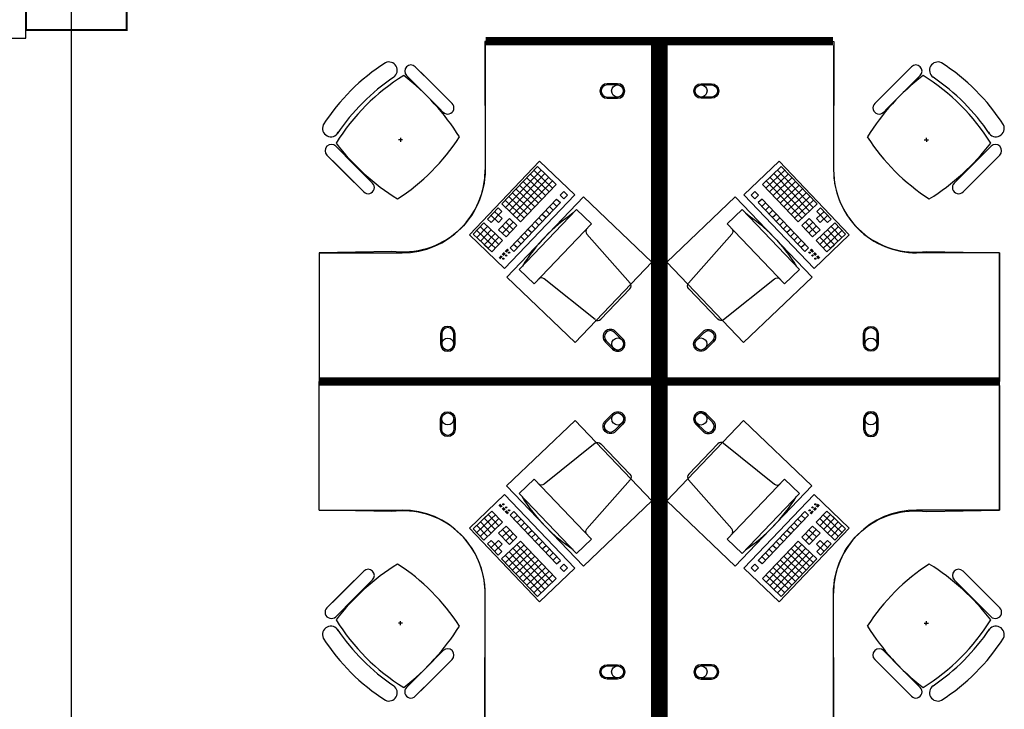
# Model space of a CAD drawing. Header units: millimetres. Extents: x -312551 to 250764, y -35891 to 59426.
# Tile 303 of 316: x 141333 to 146077, y 46361 to 49684. Entities that reach past the tile are written whole.
import ezdxf

# ---------------------------------------------------------------- set-up
doc = ezdxf.new("R2010")
doc.units = ezdxf.units.MM
doc.header["$LTSCALE"] = 2.5
for name, color, linetype in [('FO-00 - FURN$0$FURNITURE', 22, 'Continuous'), ('FO-00 - FURN$0$SP-01$0$FIT-OUT$0$FURNITURE', 22, 'Continuous'), ('NF-AS BUILT', 7, 'Continuous'), ('NF-GRIDS', 252, 'Continuous')]:
    doc.layers.add(name, color=color, linetype=linetype)

# ---------------------------------------------------------------- blocks, each defined once
blk = doc.blocks.new('FO-00 - FURN$0$SP-01$0$FIT-OUT$0$PC')
at = {"layer": 'FO-00 - FURN$0$SP-01$0$FIT-OUT$0$FURNITURE', "linetype": 'Continuous'}
for p, q in [((241.8, -93.1), (98, -236.8)), ((268.8, -92), (509.4, -294.6)), ((96.9, -263.9), (299.5, -504.5))]:
    blk.add_line(p, q, dxfattribs=at)
blk.add_lwpolyline([(276, -553.9), (346.7, -624.6), (629.5, -341.8), (558.8, -271)], close=True, dxfattribs=at)
for centre, radius, start, end in [((255.9, -107.2), 20, 49.8991, 135), ((112.2, -251), 20, 135, 220.1009), ((522.3, -279.3), 20, 229.8991, 315), ((-109.9, 114.8), 864, 303.1779, 326.8221), ((284.2, -517.4), 20, 315, 40.1009)]:
    blk.add_arc(centre, radius, start, end, dxfattribs=at)

msp = doc.modelspace()

# ---------------------------------------------------------------- linework, layer by layer
at = {"layer": 'FO-00 - FURN$0$FURNITURE'}
for p, q in [((143575.6, 49560.5, 0), (143575.6, 48960.5, 0)), ((145254.7, 49560.5, 0), (145254.7, 48960.5, 0)), ((143239.2, 49457.3, 0), (143327.8, 49368.7, 0)), ((145630, 49457.3, 0), (145541.4, 49368.7, 0)), ((143135.2, 49406.9, 0), (143135.3, 49406.8, 0)), ((143196.8, 49414.8, 0), (143285.4, 49326.2, 0)), ((143406.7, 49289.8, 0), (143265.2, 49431.2, 0)), ((145462.6, 49289.8, 0), (145604, 49431.2, 0)), ((145672.5, 49414.8, 0), (145583.9, 49326.2, 0)), ((145734, 49406.9, 0), (145734, 49406.8, 0)), ((143364.2, 49247.4, 0), (143222.8, 49388.8, 0)), ((143416.4, 49280.1, 0), (143327.8, 49368.7, 0)), ((145452.8, 49280.1, 0), (145541.4, 49368.7, 0)), ((145505, 49247.4, 0), (145646.4, 49388.8, 0)), ((143374, 49237.6, 0), (143285.4, 49326.2, 0)), ((145495.3, 49237.6, 0), (145583.9, 49326.2, 0)), ((143168.3, 49114.9, 0), (143167.3, 49094.9, 0)), ((145701, 49114.9, 0), (145702, 49094.9, 0)), ((142855.8, 49073.9, 0), (142944.4, 48985.3, 0)), ((143177.8, 49105.4, 0), (143157.8, 49104.4, 0)), ((145691.5, 49105.4, 0), (145711.5, 49104.4, 0)), ((146013.4, 49073.9, 0), (145924.8, 48985.3, 0)), ((142813.4, 49031.5, 0), (142902, 48942.9, 0)), ((146055.8, 49031.5, 0), (145967.2, 48942.9, 0)), ((142980.9, 48864, 0), (142839.5, 49005.4, 0)), ((143033, 48896.7, 0), (142944.4, 48985.3, 0)), ((143499.7, 48647.2, 0), (143838, 49001.7, 0)), ((143828, 48976.8, 0), (143655.4, 48795.9, 0)), ((143828, 48976.8, 0), (143918.4, 48890.5, 0)), ((143828, 48976.8, 0), (143918.4, 48890.5, 0)), ((143828, 48976.8, 0), (143918.4, 48890.5, 0)), ((143838, 49001.7, 0), (144008, 48839.5, 0)), ((143838, 49001.7, 0), (144008, 48839.5, 0)), ((143838, 49001.7, 0), (144008, 48839.5, 0)), ((144992.2, 49001.7, 0), (144822.2, 48839.5, 0)), ((144992.2, 49001.7, 0), (144822.2, 48839.5, 0)), ((144992.2, 49001.7, 0), (144822.2, 48839.5, 0)), ((145002.3, 48976.8, 0), (144911.8, 48890.5, 0)), ((145002.3, 48976.8, 0), (144911.8, 48890.5, 0)), ((145002.3, 48976.8, 0), (144911.8, 48890.5, 0)), ((145330.5, 48647.2, 0), (144992.2, 49001.7, 0)), ((145002.3, 48976.8, 0), (145174.9, 48795.9, 0)), ((145836.2, 48896.7, 0), (145924.8, 48985.3, 0)), ((145888.4, 48864, 0), (146029.8, 49005.4, 0)), ((142990.6, 48854.3, 0), (142902, 48942.9, 0)), ((143846.1, 48959.5, 0), (143673.5, 48778.6, 0)), ((143864.1, 48942.2, 0), (143691.5, 48761.4, 0)), ((143882.2, 48925, 0), (143709.6, 48744.1, 0)), ((143776.2, 48922.5, 0), (143866.6, 48836.2, 0)), ((143793.4, 48940.6, 0), (143883.9, 48854.3, 0)), ((143810.7, 48958.7, 0), (143901.1, 48872.4, 0)), ((145019.5, 48958.7, 0), (144929.1, 48872.4, 0)), ((145036.8, 48940.6, 0), (144946.4, 48854.3, 0)), ((144948, 48925, 0), (145120.6, 48744.1, 0)), ((145054, 48922.5, 0), (144963.6, 48836.2, 0)), ((144966.1, 48942.2, 0), (145138.7, 48761.4, 0)), ((144984.2, 48959.5, 0), (145156.8, 48778.6, 0)), ((145878.6, 48854.3, 0), (145967.2, 48942.9, 0)), ((143900.3, 48907.7, 0), (143727.7, 48726.9, 0)), ((143741.7, 48886.3, 0), (143832.1, 48800, 0)), ((143918.4, 48890.5, 0), (143745.8, 48709.6, 0)), ((143758.9, 48904.4, 0), (143849.4, 48818.1, 0)), ((144911.8, 48890.5, 0), (145084.4, 48709.6, 0)), ((144929.9, 48907.7, 0), (145102.5, 48726.9, 0)), ((145071.3, 48904.4, 0), (144980.9, 48818.1, 0)), ((145088.6, 48886.3, 0), (144998.1, 48800, 0)), ((144008, 48839.5, 0), (143669.7, 48485, 0)), ((143689.9, 48832.1, 0), (143780.3, 48745.8, 0)), ((143707.2, 48850.1, 0), (143797.6, 48763.9, 0)), ((143724.4, 48868.2, 0), (143814.8, 48781.9, 0)), ((143954.6, 48855.9, 0), (143937.3, 48837.9, 0)), ((143937.3, 48837.9, 0), (143955.4, 48820.6, 0)), ((143954.6, 48855.9, 0), (143972.7, 48838.7, 0)), ((143954.6, 48855.9, 0), (143972.7, 48838.7, 0)), ((143954.6, 48855.9, 0), (143972.7, 48838.7, 0)), ((143972.7, 48838.7, 0), (143955.4, 48820.6, 0)), ((144822.2, 48839.5, 0), (145160.5, 48485, 0)), ((144875.7, 48855.9, 0), (144857.6, 48838.7, 0)), ((144875.7, 48855.9, 0), (144857.6, 48838.7, 0)), ((144875.7, 48855.9, 0), (144857.6, 48838.7, 0)), ((144857.6, 48838.7, 0), (144874.8, 48820.6, 0)), ((144892.9, 48837.9, 0), (144874.8, 48820.6, 0)), ((144875.7, 48855.9, 0), (144892.9, 48837.9, 0)), ((145105.8, 48868.2, 0), (145015.4, 48781.9, 0)), ((145123.1, 48850.1, 0), (145032.6, 48763.9, 0)), ((145140.3, 48832.1, 0), (145049.9, 48745.8, 0)), ((143638.1, 48777.8, 0), (143586.3, 48723.5, 0)), ((143638.1, 48777.8, 0), (143656.2, 48760.5, 0)), ((143655.4, 48795.9, 0), (143745.8, 48709.6, 0)), ((143672.6, 48814, 0), (143763.1, 48727.7, 0)), ((143920.1, 48819.8, 0), (143695.7, 48584.6, 0)), ((143938.1, 48802.5, 0), (143713.8, 48567.4, 0)), ((143885.5, 48783.6, 0), (143903.6, 48766.3, 0)), ((143902.8, 48801.7, 0), (143920.9, 48784.4, 0)), ((143920.1, 48819.8, 0), (143938.1, 48802.5, 0)), ((144910.2, 48819.8, 0), (144892.1, 48802.5, 0)), ((144892.1, 48802.5, 0), (145116.5, 48567.4, 0)), ((144927.4, 48801.7, 0), (144909.4, 48784.4, 0)), ((144910.2, 48819.8, 0), (145134.6, 48584.6, 0)), ((144944.7, 48783.6, 0), (144926.6, 48766.3, 0)), ((145157.6, 48814, 0), (145067.2, 48727.7, 0)), ((145174.9, 48795.9, 0), (145084.4, 48709.6, 0)), ((145192.1, 48777.8, 0), (145174, 48760.5, 0)), ((145192.1, 48777.8, 0), (145243.9, 48723.5, 0)), ((143603.6, 48741.6, 0), (143639.8, 48707.1, 0)), ((143656.2, 48760.5, 0), (143604.4, 48706.3, 0)), ((143620.9, 48759.7, 0), (143657, 48725.2, 0)), ((143833.8, 48729.3, 0), (143851.8, 48712.1, 0)), ((143851, 48747.4, 0), (143869.1, 48730.2, 0)), ((143868.3, 48765.5, 0), (143886.4, 48748.2, 0)), ((144962, 48765.5, 0), (144943.9, 48748.2, 0)), ((144979.2, 48747.4, 0), (144961.1, 48730.2, 0)), ((144996.5, 48729.3, 0), (144978.4, 48712.1, 0)), ((145209.4, 48759.7, 0), (145173.2, 48725.2, 0)), ((145174, 48760.5, 0), (145225.8, 48706.3, 0)), ((145226.6, 48741.6, 0), (145190.5, 48707.1, 0)), ((143569.1, 48705.5, 0), (143517.3, 48651.2, 0)), ((143587.2, 48688.2, 0), (143535.4, 48633.9, 0)), ((143551.8, 48687.4, 0), (143624.2, 48618.3, 0)), ((143569.1, 48705.5, 0), (143659.5, 48619.2, 0)), ((143586.3, 48723.5, 0), (143604.4, 48706.3, 0)), ((143657, 48725.2, 0), (143639.8, 48707.1, 0)), ((143692.4, 48726, 0), (143640.6, 48671.8, 0)), ((143657.9, 48689.9, 0), (143694, 48655.3, 0)), ((143710.5, 48708.8, 0), (143658.7, 48654.5, 0)), ((143675.1, 48707.9, 0), (143711.3, 48673.4, 0)), ((143728.5, 48691.5, 0), (143676.8, 48637.2, 0)), ((143692.4, 48726, 0), (143728.5, 48691.5, 0)), ((143799.2, 48693.2, 0), (143817.3, 48675.9, 0)), ((143816.5, 48711.2, 0), (143834.6, 48694, 0)), ((145013.7, 48711.2, 0), (144995.7, 48694, 0)), ((145031, 48693.2, 0), (145012.9, 48675.9, 0)), ((145137.9, 48726, 0), (145101.7, 48691.5, 0)), ((145101.7, 48691.5, 0), (145153.5, 48637.2, 0)), ((145155.1, 48707.9, 0), (145118.9, 48673.4, 0)), ((145119.8, 48708.8, 0), (145171.6, 48654.5, 0)), ((145172.4, 48689.9, 0), (145136.2, 48655.3, 0)), ((145137.9, 48726, 0), (145189.6, 48671.8, 0)), ((145261.2, 48705.5, 0), (145170.7, 48619.2, 0)), ((145173.2, 48725.2, 0), (145190.5, 48707.1, 0)), ((145278.4, 48687.4, 0), (145206.1, 48618.3, 0)), ((145243.9, 48723.5, 0), (145225.8, 48706.3, 0)), ((145243.1, 48688.2, 0), (145294.8, 48633.9, 0)), ((145261.2, 48705.5, 0), (145312.9, 48651.2, 0)), ((143669.7, 48485, 0), (143499.7, 48647.2, 0)), ((143517.3, 48651.2, 0), (143589.6, 48582.2, 0)), ((143534.6, 48669.3, 0), (143606.9, 48600.2, 0)), ((143605.3, 48670.9, 0), (143553.5, 48616.7, 0)), ((143623.3, 48653.7, 0), (143571.6, 48599.4, 0)), ((143623.3, 48653.7, 0), (143571.6, 48599.4, 0)), ((143641.4, 48636.4, 0), (143589.6, 48582.2, 0)), ((143641.4, 48636.4, 0), (143589.6, 48582.2, 0)), ((143606.1, 48635.6, 0), (143642.3, 48601.1, 0)), ((143640.6, 48671.8, 0), (143676.8, 48637.2, 0)), ((143747.5, 48638.9, 0), (143765.5, 48621.6, 0)), ((143764.7, 48657, 0), (143782.8, 48639.7, 0)), ((143782, 48675.1, 0), (143800.1, 48657.8, 0)), ((145048.3, 48675.1, 0), (145030.2, 48657.8, 0)), ((145065.5, 48657, 0), (145047.4, 48639.7, 0)), ((145082.8, 48638.9, 0), (145064.7, 48621.6, 0)), ((145189.6, 48671.8, 0), (145153.5, 48637.2, 0)), ((145160.5, 48485, 0), (145330.5, 48647.2, 0)), ((145224.2, 48635.6, 0), (145188, 48601.1, 0)), ((145188.8, 48636.4, 0), (145240.6, 48582.2, 0)), ((145188.8, 48636.4, 0), (145240.6, 48582.2, 0)), ((145206.9, 48653.7, 0), (145258.7, 48599.4, 0)), ((145206.9, 48653.7, 0), (145258.7, 48599.4, 0)), ((145295.7, 48669.3, 0), (145223.3, 48600.2, 0)), ((145225, 48670.9, 0), (145276.8, 48616.7, 0)), ((145312.9, 48651.2, 0), (145240.6, 48582.2, 0)), ((143571.6, 48599.4, 0), (143607.7, 48564.9, 0)), ((143588.8, 48617.5, 0), (143625, 48583, 0)), ((143659.5, 48619.2, 0), (143607.7, 48564.9, 0)), ((143712.9, 48602.7, 0), (143731, 48585.5, 0)), ((143730.2, 48620.8, 0), (143748.3, 48603.6, 0)), ((145100, 48620.8, 0), (145081.9, 48603.6, 0)), ((145117.3, 48602.7, 0), (145099.2, 48585.5, 0)), ((145170.7, 48619.2, 0), (145222.5, 48564.9, 0)), ((145241.4, 48617.5, 0), (145205.2, 48583, 0)), ((145258.7, 48599.4, 0), (145222.5, 48564.9, 0)), ((142775.6, 48560.5, 0), (143175.6, 48560.5, 0)), ((143653.5, 48546.6, 0), (143643, 48535.6, 0)), ((143654.9, 48545.2, 0), (143644.4, 48534.2, 0)), ((143656.4, 48543.8, 0), (143645.9, 48532.9, 0)), ((143657.8, 48542.4, 0), (143647.3, 48531.5, 0)), ((143668, 48561.9, 0), (143658.5, 48551.8, 0)), ((143669.5, 48560.5, 0), (143659.9, 48550.4, 0)), ((143670.9, 48559.1, 0), (143661.3, 48549, 0)), ((143672.4, 48557.7, 0), (143662.8, 48547.7, 0)), ((143684, 48578.9, 0), (143673, 48567.4, 0)), ((143685.5, 48577.6, 0), (143674.5, 48566, 0)), ((143686.9, 48576.2, 0), (143675.9, 48564.7, 0)), ((143688.4, 48574.8, 0), (143677.4, 48563.3, 0)), ((143695.7, 48584.6, 0), (143713.8, 48567.4, 0)), ((145134.6, 48584.6, 0), (145116.5, 48567.4, 0)), ((145141.9, 48574.8, 0), (145152.9, 48563.3, 0)), ((145143.3, 48576.2, 0), (145154.3, 48564.7, 0)), ((145144.7, 48577.6, 0), (145155.8, 48566, 0)), ((145146.2, 48578.9, 0), (145157.2, 48567.4, 0)), ((145157.8, 48557.7, 0), (145167.4, 48547.7, 0)), ((145159.3, 48559.1, 0), (145168.9, 48549, 0)), ((145160.7, 48560.5, 0), (145170.3, 48550.4, 0)), ((145162.2, 48561.9, 0), (145171.8, 48551.8, 0)), ((145172.4, 48542.4, 0), (145182.9, 48531.5, 0)), ((145173.9, 48543.8, 0), (145184.3, 48532.9, 0)), ((145175.3, 48545.2, 0), (145185.8, 48534.2, 0)), ((145176.8, 48546.6, 0), (145187.2, 48535.6, 0)), ((146054.7, 48560.5, 0), (145654.7, 48560.5, 0)), ((146054.7, 47960.5, 0), (146054.7, 48560.5, 0)), ((146054.6, 47920.5, 0), (146054.6, 47320.5, 0)), ((143669.7, 47395.9, 0), (143499.7, 47233.7, 0)), ((144008, 47041.4, 0), (143669.7, 47395.9, 0)), ((144822.2, 47041.4, 0), (145160.5, 47395.9, 0)), ((145160.5, 47395.9, 0), (145330.5, 47233.7, 0)), ((142775.6, 47320.5, 0), (143175.6, 47320.5, 0)), ((143571.5, 47281.5, 0), (143607.7, 47316, 0)), ((143659.5, 47261.8, 0), (143607.7, 47316, 0)), ((143653.4, 47334.4, 0), (143643, 47345.3, 0)), ((143654.9, 47335.7, 0), (143644.4, 47346.7, 0)), ((143656.3, 47337.1, 0), (143645.9, 47348.1, 0)), ((143657.8, 47338.5, 0), (143647.3, 47349.5, 0)), ((143668, 47319.1, 0), (143658.4, 47329.1, 0)), ((143669.5, 47320.5, 0), (143659.9, 47330.5, 0)), ((143670.9, 47321.8, 0), (143661.3, 47331.9, 0)), ((143672.4, 47323.2, 0), (143662.8, 47333.3, 0)), ((143684, 47302, 0), (143673, 47313.5, 0)), ((143685.5, 47303.4, 0), (143674.5, 47314.9, 0)), ((143686.9, 47304.7, 0), (143675.9, 47316.3, 0)), ((143688.4, 47306.1, 0), (143677.3, 47317.7, 0)), ((143695.7, 47296.3, 0), (143713.7, 47313.6, 0)), ((143938.1, 47078.4, 0), (143713.7, 47313.6, 0)), ((144892.1, 47078.4, 0), (145116.4, 47313.6, 0)), ((145134.5, 47296.3, 0), (145116.4, 47313.6, 0)), ((145141.8, 47306.1, 0), (145152.8, 47317.7, 0)), ((145143.3, 47304.7, 0), (145154.3, 47316.3, 0)), ((145144.7, 47303.4, 0), (145155.7, 47314.9, 0)), ((145146.2, 47302, 0), (145157.2, 47313.5, 0)), ((145157.8, 47323.2, 0), (145167.4, 47333.3, 0)), ((145159.3, 47321.8, 0), (145168.9, 47331.9, 0)), ((145160.7, 47320.5, 0), (145170.3, 47330.5, 0)), ((145162.2, 47319.1, 0), (145171.8, 47329.1, 0)), ((145170.7, 47261.8, 0), (145222.5, 47316, 0)), ((145172.4, 47338.5, 0), (145182.9, 47349.5, 0)), ((145173.9, 47337.1, 0), (145184.3, 47348.1, 0)), ((145175.3, 47335.7, 0), (145185.8, 47346.7, 0)), ((145176.8, 47334.4, 0), (145187.2, 47345.3, 0)), ((145258.6, 47281.5, 0), (145222.5, 47316, 0)), ((146054.6, 47320.5, 0), (145654.6, 47320.5, 0)), ((143517.3, 47229.7, 0), (143589.6, 47298.8, 0)), ((143534.5, 47211.7, 0), (143606.9, 47280.7, 0)), ((143551.8, 47193.6, 0), (143624.1, 47262.6, 0)), ((143605.2, 47210, 0), (143553.4, 47264.3, 0)), ((143569.1, 47175.5, 0), (143659.5, 47261.8, 0)), ((143623.3, 47227.3, 0), (143571.5, 47281.5, 0)), ((143623.3, 47227.3, 0), (143571.5, 47281.5, 0)), ((143588.8, 47263.4, 0), (143625, 47297.9, 0)), ((143641.4, 47244.5, 0), (143589.6, 47298.8, 0)), ((143641.4, 47244.5, 0), (143589.6, 47298.8, 0)), ((143606.1, 47245.3, 0), (143642.2, 47279.9, 0)), ((143920, 47061.2, 0), (143695.7, 47296.3, 0)), ((143712.9, 47278.2, 0), (143731, 47295.5, 0)), ((143730.2, 47260.1, 0), (143748.3, 47277.4, 0)), ((143747.4, 47242, 0), (143765.5, 47259.3, 0)), ((144910.2, 47061.2, 0), (145134.5, 47296.3, 0)), ((145082.7, 47242, 0), (145064.7, 47259.3, 0)), ((145100, 47260.1, 0), (145081.9, 47277.4, 0)), ((145117.3, 47278.2, 0), (145099.2, 47295.5, 0)), ((145261.1, 47175.5, 0), (145170.7, 47261.8, 0)), ((145224.1, 47245.3, 0), (145188, 47279.9, 0)), ((145188.8, 47244.5, 0), (145240.6, 47298.8, 0)), ((145188.8, 47244.5, 0), (145240.6, 47298.8, 0)), ((145241.4, 47263.4, 0), (145205.2, 47297.9, 0)), ((145278.4, 47193.6, 0), (145206, 47262.6, 0)), ((145206.9, 47227.3, 0), (145258.6, 47281.5, 0)), ((145206.9, 47227.3, 0), (145258.6, 47281.5, 0)), ((145295.6, 47211.7, 0), (145223.3, 47280.7, 0)), ((145225, 47210, 0), (145276.7, 47264.3, 0)), ((145312.9, 47229.7, 0), (145240.6, 47298.8, 0)), ((143499.7, 47233.7, 0), (143838, 46879.2, 0)), ((143569.1, 47175.5, 0), (143517.3, 47229.7, 0)), ((143587.1, 47192.7, 0), (143535.4, 47247, 0)), ((143640.6, 47209.2, 0), (143676.7, 47243.7, 0)), ((143657.8, 47191.1, 0), (143694, 47225.6, 0)), ((143710.4, 47172.2, 0), (143658.7, 47226.4, 0)), ((143728.5, 47189.4, 0), (143676.7, 47243.7, 0)), ((143764.7, 47223.9, 0), (143782.8, 47241.2, 0)), ((143782, 47205.9, 0), (143800, 47223.1, 0)), ((145330.5, 47233.7, 0), (144992.2, 46879.2, 0)), ((145048.2, 47205.9, 0), (145030.1, 47223.1, 0)), ((145065.5, 47223.9, 0), (145047.4, 47241.2, 0)), ((145101.7, 47189.4, 0), (145153.4, 47243.7, 0)), ((145119.7, 47172.2, 0), (145171.5, 47226.4, 0)), ((145172.4, 47191.1, 0), (145136.2, 47225.6, 0)), ((145189.6, 47209.2, 0), (145153.4, 47243.7, 0)), ((145243, 47192.7, 0), (145294.8, 47247, 0)), ((145261.1, 47175.5, 0), (145312.9, 47229.7, 0)), ((143586.3, 47157.4, 0), (143604.4, 47174.7, 0)), ((143603.6, 47139.3, 0), (143639.7, 47173.8, 0)), ((143656.2, 47120.4, 0), (143604.4, 47174.7, 0)), ((143657, 47155.7, 0), (143639.7, 47173.8, 0)), ((143692.3, 47154.9, 0), (143640.6, 47209.2, 0)), ((143655.3, 47085, 0), (143745.8, 47171.3, 0)), ((143675.1, 47173, 0), (143711.3, 47207.5, 0)), ((143692.3, 47154.9, 0), (143728.5, 47189.4, 0)), ((143918.4, 46990.5, 0), (143745.8, 47171.3, 0)), ((143799.2, 47187.8, 0), (143817.3, 47205, 0)), ((143816.5, 47169.7, 0), (143834.6, 47186.9, 0)), ((143833.7, 47151.6, 0), (143851.8, 47168.9, 0)), ((144911.8, 46990.5, 0), (145084.4, 47171.3, 0)), ((144996.4, 47151.6, 0), (144978.4, 47168.9, 0)), ((145013.7, 47169.7, 0), (144995.6, 47186.9, 0)), ((145031, 47187.8, 0), (145012.9, 47205, 0)), ((145174.8, 47085, 0), (145084.4, 47171.3, 0)), ((145137.8, 47154.9, 0), (145101.7, 47189.4, 0)), ((145155.1, 47173, 0), (145118.9, 47207.5, 0)), ((145137.8, 47154.9, 0), (145189.6, 47209.2, 0)), ((145173.2, 47155.7, 0), (145190.4, 47173.8, 0)), ((145174, 47120.4, 0), (145225.8, 47174.7, 0)), ((145226.6, 47139.3, 0), (145190.4, 47173.8, 0)), ((145243.9, 47157.4, 0), (145225.8, 47174.7, 0)), ((143638.1, 47103.1, 0), (143586.3, 47157.4, 0)), ((143620.8, 47121.2, 0), (143657, 47155.7, 0)), ((143638.1, 47103.1, 0), (143656.2, 47120.4, 0)), ((143672.6, 47067, 0), (143763, 47153.3, 0)), ((143689.9, 47048.9, 0), (143780.3, 47135.2, 0)), ((143864.1, 46938.7, 0), (143691.5, 47119.6, 0)), ((143707.1, 47030.8, 0), (143797.6, 47117.1, 0)), ((143882.2, 46956, 0), (143709.6, 47136.8, 0)), ((143900.3, 46973.2, 0), (143727.7, 47154.1, 0)), ((143851, 47133.5, 0), (143869.1, 47150.8, 0)), ((143868.2, 47115.4, 0), (143886.3, 47132.7, 0)), ((144929.9, 46973.2, 0), (145102.5, 47154.1, 0)), ((144961.9, 47115.4, 0), (144943.8, 47132.7, 0)), ((144948, 46956, 0), (145120.6, 47136.8, 0)), ((144979.2, 47133.5, 0), (144961.1, 47150.8, 0)), ((144966.1, 46938.7, 0), (145138.7, 47119.6, 0)), ((145123.1, 47030.8, 0), (145032.6, 47117.1, 0)), ((145140.3, 47048.9, 0), (145049.9, 47135.2, 0)), ((145157.6, 47067, 0), (145067.1, 47153.3, 0)), ((145209.4, 47121.2, 0), (145173.2, 47155.7, 0)), ((145192.1, 47103.1, 0), (145174, 47120.4, 0)), ((145192.1, 47103.1, 0), (145243.9, 47157.4, 0)), ((143827.9, 46904.2, 0), (143655.3, 47085, 0)), ((143846, 46921.4, 0), (143673.4, 47102.3, 0)), ((143724.4, 47012.7, 0), (143814.8, 47099, 0)), ((143741.6, 46994.6, 0), (143832.1, 47080.9, 0)), ((143885.5, 47097.3, 0), (143903.6, 47114.6, 0)), ((143902.8, 47079.3, 0), (143920.9, 47096.5, 0)), ((143920, 47061.2, 0), (143938.1, 47078.4, 0)), ((144910.2, 47061.2, 0), (144892.1, 47078.4, 0)), ((144927.4, 47079.3, 0), (144909.3, 47096.5, 0)), ((144944.7, 47097.3, 0), (144926.6, 47114.6, 0)), ((144984.2, 46921.4, 0), (145156.7, 47102.3, 0)), ((145088.5, 46994.6, 0), (144998.1, 47080.9, 0)), ((145002.2, 46904.2, 0), (145174.8, 47085, 0)), ((145105.8, 47012.7, 0), (145015.4, 47099, 0)), ((142990.6, 47026.7, 0), (142902, 46938.1, 0)), ((143758.9, 46976.5, 0), (143849.3, 47062.8, 0)), ((143776.2, 46958.4, 0), (143866.6, 47044.7, 0)), ((143793.4, 46940.4, 0), (143883.9, 47026.7, 0)), ((143838, 46879.2, 0), (144008, 47041.4, 0)), ((143838, 46879.2, 0), (144008, 47041.4, 0)), ((143838, 46879.2, 0), (144008, 47041.4, 0)), ((143937.3, 47043.1, 0), (143955.4, 47060.3, 0)), ((143954.5, 47025, 0), (143937.3, 47043.1, 0)), ((143954.5, 47025, 0), (143972.6, 47042.3, 0)), ((143954.5, 47025, 0), (143972.6, 47042.3, 0)), ((143954.5, 47025, 0), (143972.6, 47042.3, 0)), ((143972.6, 47042.3, 0), (143955.4, 47060.3, 0)), ((144992.2, 46879.2, 0), (144822.2, 47041.4, 0)), ((144992.2, 46879.2, 0), (144822.2, 47041.4, 0)), ((144992.2, 46879.2, 0), (144822.2, 47041.4, 0)), ((144857.5, 47042.3, 0), (144874.8, 47060.3, 0)), ((144875.6, 47025, 0), (144857.5, 47042.3, 0)), ((144875.6, 47025, 0), (144857.5, 47042.3, 0)), ((144875.6, 47025, 0), (144857.5, 47042.3, 0)), ((144892.9, 47043.1, 0), (144874.8, 47060.3, 0)), ((144875.6, 47025, 0), (144892.9, 47043.1, 0)), ((145036.8, 46940.4, 0), (144946.3, 47026.7, 0)), ((145054, 46958.4, 0), (144963.6, 47044.7, 0)), ((145071.3, 46976.5, 0), (144980.8, 47062.8, 0)), ((145878.6, 47026.7, 0), (145967.2, 46938.1, 0)), ((142980.9, 47016.9, 0), (142839.5, 46875.5, 0)), ((143033, 46984.2, 0), (142944.4, 46895.6, 0)), ((143810.7, 46922.3, 0), (143901.1, 47008.6, 0)), ((143827.9, 46904.2, 0), (143918.4, 46990.5, 0)), ((143827.9, 46904.2, 0), (143918.4, 46990.5, 0)), ((143827.9, 46904.2, 0), (143918.4, 46990.5, 0)), ((145002.2, 46904.2, 0), (144911.8, 46990.5, 0)), ((145002.2, 46904.2, 0), (144911.8, 46990.5, 0)), ((145002.2, 46904.2, 0), (144911.8, 46990.5, 0)), ((145019.5, 46922.3, 0), (144929.1, 47008.6, 0)), ((145836.2, 46984.2, 0), (145924.8, 46895.6, 0)), ((145888.4, 47016.9, 0), (146029.8, 46875.5, 0)), ((142813.4, 46849.5, 0), (142902, 46938.1, 0)), ((146055.8, 46849.5, 0), (145967.2, 46938.1, 0)), ((142855.8, 46807, 0), (142944.4, 46895.6, 0)), ((143575.5, 46320.5, 0), (143575.6, 46920.5, 0)), ((145254.6, 46320.5, 0), (145254.6, 46920.5, 0)), ((146013.4, 46807, 0), (145924.8, 46895.6, 0)), ((143168.3, 46766, 0), (143167.3, 46786, 0)), ((145701, 46766, 0), (145702, 46786, 0)), ((143177.8, 46775.5, 0), (143157.8, 46776.5, 0)), ((145691.5, 46775.5, 0), (145711.5, 46776.5, 0)), ((143374, 46643.3, 0), (143285.4, 46554.7, 0)), ((145495.3, 46643.3, 0), (145583.9, 46554.7, 0)), ((143364.2, 46633.6, 0), (143222.8, 46492.1, 0)), ((143416.4, 46600.9, 0), (143327.8, 46512.3, 0)), ((145452.8, 46600.9, 0), (145541.4, 46512.3, 0)), ((145505, 46633.6, 0), (145646.4, 46492.1, 0)), ((143196.8, 46466.1, 0), (143285.4, 46554.7, 0)), ((143406.7, 46591.1, 0), (143265.2, 46449.7, 0)), ((145462.6, 46591.1, 0), (145604, 46449.7, 0)), ((145672.5, 46466.1, 0), (145583.9, 46554.7, 0)), ((143239.2, 46423.7, 0), (143327.8, 46512.3, 0)), ((145630, 46423.7, 0), (145541.4, 46512.3, 0)), ((143135.2, 46474, 0), (143135.3, 46474.2, 0)), ((145734, 46474, 0), (145734, 46474.2, 0))]:
    msp.add_line(p, q, dxfattribs=at)
at = {"layer": 'FO-00 - FURN$0$FURNITURE', "const_width": 40, "elevation": 0}
for points in [[(142775.6, 47940.5), (144395.6, 47940.5), (144395.6, 49580.4), (143577.8, 49580.4)], [(146054.7, 47940.5), (144434.7, 47940.5), (144434.7, 49580.4), (145252.4, 49580.4)], [(142775.6, 47940.5), (144395.6, 47940.5), (144395.5, 46300.6), (143577.8, 46300.6)], [(146054.6, 47940.5), (144434.6, 47940.5), (144434.6, 46300.6), (145252.4, 46300.6)]]:
    msp.add_lwpolyline(points, dxfattribs=at)
at = {"layer": 'FO-00 - FURN$0$FURNITURE', "elevation": 0}
for points in [[(143574.4, 49579.5), (143575.6, 48960.5, -0.455459), (143125.6, 48567.4), (142775.6, 48560.5), (142775.6, 47940.5), (144395.6, 47940.5), (144395.6, 49580.4)], [(145255.9, 49579.5), (145254.7, 48960.5, 0.455459), (145704.6, 48567.4), (146054.7, 48560.5), (146054.7, 47940.5), (144434.7, 47940.5), (144434.7, 49580.4)], [(144163.9, 49375.5, 1), (144163.9, 49305.5), (144213.9, 49305.5, 1), (144213.9, 49375.5)], [(144163.9, 49369.5, 1), (144163.9, 49311.5), (144213.9, 49311.5, 1), (144213.9, 49369.5)], [(144666.4, 49375.5, -1), (144666.4, 49305.5), (144616.4, 49305.5, -1), (144616.4, 49375.5)], [(144666.4, 49369.5, -1), (144666.4, 49311.5), (144616.4, 49311.5, -1), (144616.4, 49369.5)], [(143430.6, 48171, 1), (143360.6, 48171), (143360.6, 48121, 1), (143430.6, 48121)], [(145399.7, 48171, -1), (145469.7, 48171), (145469.7, 48121, -1), (145399.7, 48121)], [(143424.6, 48171, 1), (143366.6, 48171), (143366.6, 48121, 1), (143424.6, 48121)], [(144204, 48181.3, 1), (144154.5, 48131.8), (144189.9, 48096.5, 1), (144239.4, 48146)], [(144199.8, 48177.1, 1), (144158.8, 48136.1), (144194.1, 48100.7, 1), (144235.2, 48141.7)], [(144626.2, 48181.3, -1), (144675.7, 48131.8), (144640.3, 48096.5, -1), (144590.8, 48146)], [(144630.4, 48177.1, -1), (144671.4, 48136.1), (144636.1, 48100.7, -1), (144595.1, 48141.7)], [(145405.7, 48171, -1), (145463.7, 48171), (145463.7, 48121, -1), (145405.7, 48121)], [(143574.3, 46301.4), (143575.6, 46920.5, 0.455459), (143125.6, 47313.5), (142775.6, 47320.5), (142775.6, 47940.5), (144395.6, 47940.5), (144395.5, 46300.6)], [(145255.9, 46301.4), (145254.6, 46920.5, -0.455459), (145704.6, 47313.5), (146054.6, 47320.5), (146054.6, 47940.5), (144434.6, 47940.5), (144434.6, 46300.6)], [(143430.6, 47709.9, -1), (143360.6, 47709.9), (143360.6, 47759.9, -1), (143430.6, 47759.9)], [(143424.6, 47709.9, -1), (143366.6, 47709.9), (143366.6, 47759.9, -1), (143424.6, 47759.9)], [(144204, 47699.6, -1), (144154.5, 47749.1), (144189.9, 47784.5, -1), (144239.4, 47735)], [(144199.8, 47703.9, -1), (144158.8, 47744.9), (144194.1, 47780.2, -1), (144235.1, 47739.2)], [(144626.2, 47699.6, 1), (144675.7, 47749.1), (144640.3, 47784.5, 1), (144590.8, 47735)], [(144630.4, 47703.9, 1), (144671.4, 47744.9), (144636.1, 47780.2, 1), (144595, 47739.2)], [(145399.6, 47709.9, 1), (145469.6, 47709.9), (145469.6, 47759.9, 1), (145399.6, 47759.9)], [(145405.6, 47709.9, 1), (145463.6, 47709.9), (145463.6, 47759.9, 1), (145405.6, 47759.9)], [(144163.8, 46505.5, -1), (144163.8, 46575.5), (144213.8, 46575.5, -1), (144213.8, 46505.5)], [(144163.8, 46511.5, -1), (144163.8, 46569.5), (144213.8, 46569.5, -1), (144213.8, 46511.5)], [(144666.3, 46505.5, 1), (144666.3, 46575.5), (144616.3, 46575.5, 1), (144616.3, 46505.5)], [(144666.3, 46511.5, 1), (144666.3, 46569.5), (144616.3, 46569.5, 1), (144616.3, 46511.5)]]:
    msp.add_lwpolyline(points, format="xyb", close=True, dxfattribs=at)
for points in [[(144049.5, 48831), (143679.5, 48443.2), (144009.4, 48128.4), (144379.4, 48516.2)], [(144780.7, 48831), (145150.8, 48443.2), (144820.9, 48128.4), (144450.8, 48516.2)], [(144049.5, 47050), (143679.4, 47437.7), (144009.3, 47752.5), (144379.4, 47364.8)], [(144780.7, 47050), (145150.7, 47437.7), (144820.8, 47752.5), (144450.8, 47364.8)]]:
    msp.add_lwpolyline(points, close=True, dxfattribs=at)
at = {"layer": 'FO-00 - FURN$0$FURNITURE'}
for centre, radius in [((144213.9, 49340.5, 0), 29), ((144616.4, 49340.5, 0), 29), ((143677.1, 48547.1, 0), 3), ((143690.9, 48561.5, 0), 3), ((145139.3, 48561.5, 0), 3), ((145153.1, 48547.1, 0), 3), ((143663.3, 48532.6, 0), 3), ((145166.9, 48532.6, 0), 3), ((143395.6, 48121, 0), 29), ((144214.7, 48121.2, 0), 29), ((144615.6, 48121.2, 0), 29), ((145434.7, 48121, 0), 29), ((143395.6, 47759.9, 0), 29), ((144214.6, 47759.7, 0), 29), ((144615.6, 47759.7, 0), 29), ((145434.6, 47759.9, 0), 29), ((143663.3, 47348.3, 0), 3), ((143677.1, 47333.9, 0), 3), ((143690.9, 47319.4, 0), 3), ((145139.3, 47319.4, 0), 3), ((145153.1, 47333.9, 0), 3), ((145166.9, 47348.3, 0), 3), ((144213.8, 46540.5, 0), 29), ((144616.3, 46540.5, 0), 29)]:
    msp.add_circle(centre, radius, dxfattribs=at)
for centre, radius, start, end in [((143636.3, 48635.9, 0), 1000, 122.7873, 147.213), ((143111.9, 49440, 0), 40.4, 305.2098, 115.0684), ((143218, 49436.1, 0), 30, 45.0002, 225.0002), ((145651.3, 49436.1, 0), 30, 314.9998, 134.9998), ((145757.4, 49440, 0), 40.4, 64.9316, 234.7902), ((145233, 48635.9, 0), 1000, 32.787, 57.2127), ((143707.6, 48563, 0), 1000, 121.6104, 148.2587), ((143693.6, 48577.1, 0), 1000, 123.9367, 146.1444), ((142496.3, 48520.9, 0), 1127.4, 32.0604, 52.4457), ((146372.9, 48520.9, 0), 1127.4, 127.5543, 147.9396), ((145161.6, 48563, 0), 1000, 31.7413, 58.3896), ((145175.7, 48577.1, 0), 1000, 33.8556, 56.0633), ((143395.2, 49258.9, 0), 30, 225.0002, 45.0002), ((145474.1, 49258.9, 0), 30, 134.9998, 314.9998), ((142832.2, 49160.3, 0), 40.4, 154.932, 331.9801), ((146037, 49160.3, 0), 40.4, 208.0199, 25.068), ((142610.6, 49660.1, 0), 1000, 302.8675, 327.2662), ((146258.6, 49660.1, 0), 1000, 212.7338, 237.1325), ((142834.6, 49052.7, 0), 30, 45.0002, 225.0002), ((143751.3, 49775.9, 0), 1127.4, 217.5276, 237.9656), ((145117.9, 49775.9, 0), 1127.4, 302.0344, 322.4724), ((146034.6, 49052.7, 0), 30, 314.9998, 134.9998), ((143175.6, 48960.5, 0), 400, 270.0002, 0.0002), ((145654.7, 48960.5, 0), 400, 179.9998, 269.9998), ((143011.8, 48875.5, 0), 30, 225.0002, 45.0002), ((145857.4, 48875.5, 0), 30, 134.9998, 314.9998), ((143175.6, 46920.5, 0), 400, 359.9998, 89.9998), ((145654.6, 46920.5, 0), 400, 90.0002, 180.0002), ((143751.3, 46105, 0), 1127.4, 122.0344, 142.4724), ((143011.8, 47005.4, 0), 30, 314.9998, 134.9998), ((142610.6, 46220.9, 0), 1000, 32.7338, 57.1325), ((146258.6, 46220.9, 0), 1000, 122.8675, 147.2662), ((145117.9, 46105, 0), 1127.4, 37.5276, 57.9656), ((145857.4, 47005.4, 0), 30, 45.0002, 225.0002), ((142834.6, 46828.2, 0), 30, 134.9998, 314.9998), ((146034.6, 46828.2, 0), 30, 225.0002, 45.0002), ((143707.6, 47317.9, 0), 1000, 211.7413, 238.3896), ((145161.6, 47317.9, 0), 1000, 301.6104, 328.2587), ((142832.2, 46720.6, 0), 40.4, 28.0199, 205.068), ((143693.6, 47303.8, 0), 1000, 213.8556, 236.0633), ((142496.3, 47360.1, 0), 1127.4, 307.5543, 327.9396), ((146372.9, 47360.1, 0), 1127.4, 212.0604, 232.4457), ((145175.7, 47303.8, 0), 1000, 303.9367, 326.1444), ((146037, 46720.6, 0), 40.4, 334.932, 151.9801), ((143636.3, 47245, 0), 1000, 212.787, 237.2127), ((145233, 47245, 0), 1000, 302.7873, 327.213), ((143395.2, 46622.1, 0), 30, 314.9998, 134.9998), ((145474.1, 46622.1, 0), 30, 45.0002, 225.0002), ((143111.9, 46440.9, 0), 40.4, 244.9316, 54.7902), ((143218, 46444.9, 0), 30, 134.9998, 314.9998), ((145651.3, 46444.9, 0), 30, 225.0002, 45.0002), ((145757.4, 46440.9, 0), 40.4, 125.2098, 295.0684)]:
    msp.add_arc(centre, radius, start, end, dxfattribs=at)
at = {"layer": 'NF-AS BUILT', "const_width": 10}
msp.add_lwpolyline([(141847.8, 50039.5), (141847.8, 49634.5), (141362.8, 49634.5), (141362.8, 53484.5), (134647.8, 53484.5), (134647.8, 49594.5), (134057.8, 49594.5), (134057.8, 49999.5), (127502.8, 49999.5), (127502.8, 49679.5), (126862.8, 49679.5), (126862.8, 49999.5), (120112.8, 49999.5), (120112.8, 49579.5), (119852.8, 49579.5), (119852.8, 49999.5), (115312.8, 49999.5), (115312.8, 49584.5), (115052.8, 49584.5), (115052.8, 49986.1)], dxfattribs=at)
at = {"layer": 'NF-AS BUILT'}
msp.add_lwpolyline([(134647.8, 49594.5), (141362.8, 49594.5), (141362.8, 53484.5), (134647.8, 53484.5)], close=True, dxfattribs=at)
at = {"layer": 'NF-GRIDS'}
msp.add_line((141582.8, -27784), (141582.8, 58409.3), dxfattribs=at)

# ---------------------------------------------------------------- block references
at = {"layer": 'FO-00 - FURN$0$FURNITURE', "extrusion": (-2.60602e-30, 6.3055e-29, -1), "xscale": -1, "zscale": -1, "rotation": 178.659478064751}
msp.add_blockref('FO-00 - FURN$0$SP-01$0$FIT-OUT$0$PC', (-144377, 48152.8, 0), dxfattribs=at)
at = {"layer": 'FO-00 - FURN$0$FURNITURE', "xscale": -1}
for p, rotation in [((144453.2, 48152.8, 0), 178.659478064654), ((144377, 47728.1, 0), 358.6594780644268)]:
    msp.add_blockref('FO-00 - FURN$0$SP-01$0$FIT-OUT$0$PC', p, dxfattribs=dict(at, rotation=rotation))
at = {"layer": 'FO-00 - FURN$0$FURNITURE', "extrusion": (2.60602e-30, -6.3055e-29, -1), "xscale": -1, "zscale": -1, "rotation": 358.6594780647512}
msp.add_blockref('FO-00 - FURN$0$SP-01$0$FIT-OUT$0$PC', (-144453.2, 47728.1, 0), dxfattribs=at)

doc.saveas('drawing.dxf')
